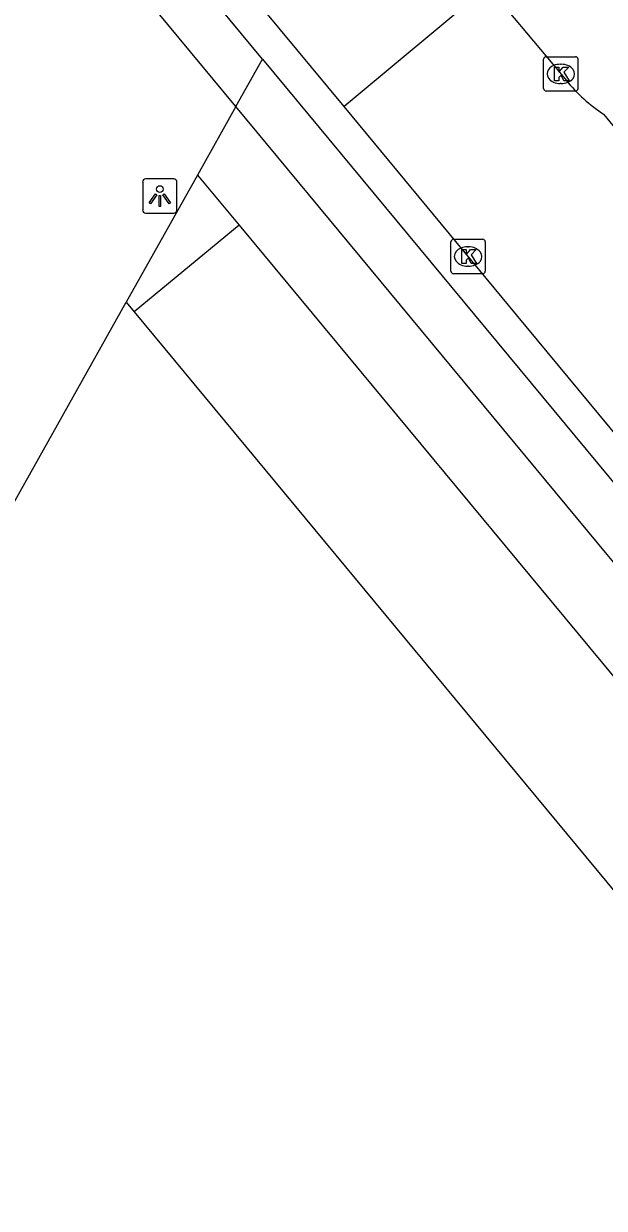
# Model space of a CAD drawing. Extents: x 159489 to 160304, y 383826 to 384530.
# Drawn here: x 159893.23 to 159910.12, y 384293.03 to 384327.51 of the extents above; entities that cross this region are included whole.
import ezdxf

# ---------------------------------------------------------------- set-up
doc = ezdxf.new("R2010")
doc.units = 0
for name, color, linetype in [('IMGEO_Fietspad_gesloten', 7, 'Continuous'), ('IMGEO_Kolk', 7, 'Continuous'), ('IMGEO_Lichtpunt', 7, 'Continuous'), ('IMGEO_Rijbaan_lokaal_gesloten', 7, 'Continuous'), ('IMGEO_Voetpad_gesloten', 7, 'Continuous'), ('IMGEO_Voetpad_open', 7, 'Continuous')]:
    doc.layers.add(name, color=color, linetype=linetype)

msp = doc.modelspace()

# ---------------------------------------------------------------- linework, layer by layer
at = {"layer": 'IMGEO_Fietspad_gesloten'}
for points in [[(159900.178, 384326.478), (159865.6, 384368.202)], [(159899.407, 384325.102), (159864.456, 384367.258)], [(159899.407, 384325.102), (159900.178, 384326.478)], [(159900.178, 384326.478), (159943.767, 384273.88), (159945.915, 384271.283)], [(159949.676, 384264.413), (159947.053, 384267.582), (159944.833, 384270.264), (159943.999, 384271.272), (159942.707, 384272.833), (159899.407, 384325.102)]]:
    msp.add_lwpolyline(points, dxfattribs=at)
at = {"layer": 'IMGEO_Kolk'}
for p, q in [((159908.429, 384326.549), (159909.281, 384326.549)), ((159908.354, 384325.623), (159908.354, 384326.475)), ((159908.842, 384326.329), (159908.867, 384326.329)), ((159909.355, 384326.475), (159909.355, 384325.623)), ((159909.281, 384325.549), (159908.429, 384325.549)), ((159908.865, 384325.769), (159908.84, 384325.769)), ((159905.658, 384320.308), (159905.658, 384321.16)), ((159905.733, 384321.234), (159906.585, 384321.234)), ((159906.146, 384321.014), (159906.171, 384321.014)), ((159906.659, 384321.16), (159906.659, 384320.308)), ((159906.169, 384320.454), (159906.144, 384320.454)), ((159906.585, 384320.234), (159905.733, 384320.234))]:
    msp.add_line(p, q, dxfattribs=at)
for points in [[(159908.429, 384326.549), (159909.281, 384326.549)], [(159908.354, 384325.623), (159908.354, 384326.475)], [(159908.675, 384326.249), (159908.798, 384326.249), (159908.798, 384326.098), (159908.928, 384326.249), (159909.092, 384326.249), (159908.946, 384326.098), (159909.099, 384325.849), (159908.947, 384325.849), (159908.862, 384326.013), (159908.798, 384325.946), (159908.798, 384325.849), (159908.675, 384325.849), (159908.675, 384326.249)], [(159909.355, 384326.475), (159909.355, 384325.623)], [(159909.281, 384325.549), (159908.429, 384325.549)], [(159905.658, 384320.308), (159905.658, 384321.16)], [(159905.733, 384321.234), (159906.585, 384321.234)], [(159906.659, 384321.16), (159906.659, 384320.308)], [(159905.979, 384320.934), (159906.102, 384320.934), (159906.102, 384320.783), (159906.232, 384320.934), (159906.396, 384320.934), (159906.25, 384320.783), (159906.403, 384320.534), (159906.251, 384320.534), (159906.166, 384320.698), (159906.102, 384320.631), (159906.102, 384320.534), (159905.979, 384320.534), (159905.979, 384320.934)], [(159906.585, 384320.234), (159905.733, 384320.234)]]:
    msp.add_lwpolyline(points, dxfattribs=at)
for centre, start, end in [((159908.431, 384326.473), 91.552, 178.448), ((159908.431, 384326.473), 91.552, 178.448), ((159909.279, 384326.473), 1.552, 88.448), ((159909.279, 384326.473), 1.552, 88.448), ((159908.431, 384325.625), 181.552, 268.448), ((159908.431, 384325.625), 181.552, 268.448), ((159909.279, 384325.625), 271.552, 358.448), ((159909.279, 384325.625), 271.552, 358.448), ((159905.735, 384321.158), 91.552, 178.448), ((159905.735, 384321.158), 91.552, 178.448), ((159906.583, 384321.158), 1.552, 88.448), ((159906.583, 384321.158), 1.552, 88.448), ((159905.735, 384320.31), 181.552, 268.448), ((159905.735, 384320.31), 181.552, 268.448), ((159906.583, 384320.31), 271.552, 358.448), ((159906.583, 384320.31), 271.552, 358.448)]:
    msp.add_arc(centre, 0.0765, start, end, dxfattribs=at)
for centre, major_axis, ratio, start_param, end_param in [((159908.841, 384326.049), (-0.387, 0.002), 0.722429, 4.712389, 7.853982), ((159908.866, 384326.049), (-0.39, 0.002), 0.717154, 1.570796, 4.712389), ((159906.145, 384320.734), (-0.387, 0.002), 0.722429, 4.712389, 7.853982), ((159906.17, 384320.734), (-0.39, 0.002), 0.717154, 1.570796, 4.712389)]:
    msp.add_ellipse(centre, major_axis=major_axis, ratio=ratio, start_param=start_param, end_param=end_param, dxfattribs=at)
at = {"layer": 'IMGEO_Lichtpunt'}
for p, q in [((159896.693, 384322.897), (159896.693, 384322.09)), ((159896.693, 384322.897), (159896.693, 384322.09)), ((159897.595, 384322.992), (159896.787, 384322.992)), ((159897.595, 384322.992), (159896.787, 384322.992)), ((159897.689, 384322.09), (159897.689, 384322.897)), ((159897.689, 384322.09), (159897.689, 384322.897)), ((159896.787, 384321.996), (159897.595, 384321.996)), ((159896.787, 384321.996), (159897.595, 384321.996))]:
    msp.add_line(p, q, dxfattribs=at)
for points in [[(159897.067, 384322.561), (159897.106, 384322.533), (159896.918, 384322.271), (159896.88, 384322.298), (159897.067, 384322.561)], [(159897.169, 384322.513), (159897.216, 384322.513), (159897.216, 384322.191), (159897.169, 384322.191), (159897.169, 384322.513)], [(159897.279, 384322.533), (159897.317, 384322.56), (159897.504, 384322.298), (159897.465, 384322.27), (159897.279, 384322.533)]]:
    msp.add_lwpolyline(points, dxfattribs=at)
msp.add_circle((159897.192, 384322.695), 0.0994, dxfattribs=at)
for centre, start, end in [((159896.787, 384322.897), 90, 180), ((159896.787, 384322.897), 90, 180), ((159897.595, 384322.897), 0, 90), ((159897.595, 384322.897), 0, 90), ((159896.787, 384322.09), 180, 270), ((159896.787, 384322.09), 180, 270), ((159897.595, 384322.09), 270, 0), ((159897.595, 384322.09), 270, 360)]:
    msp.add_arc(centre, 0.0946, start, end, dxfattribs=at)
at = {"layer": 'IMGEO_Rijbaan_lokaal_gesloten'}
for points in [[(159902.554, 384325.099), (159898.376, 384330.144)], [(159906.735, 384328.591), (159902.554, 384325.099)], [(159906.735, 384328.591), (159908.62, 384326.331), (159909.01, 384325.864)], [(159946.636, 384271.865), (159907.571, 384319.041), (159902.554, 384325.099)], [(159922.968, 384309.164), (159910.12, 384324.863)]]:
    msp.add_lwpolyline(points, dxfattribs=at)
msp.add_arc((159912.747, 384328.892), 4.809, 219.0159, 236.8957, dxfattribs=at)
at = {"layer": 'IMGEO_Voetpad_gesloten'}
for points in [[(159899.407, 384325.102), (159898.288, 384323.105)], [(159898.288, 384323.105), (159899.498, 384321.645)], [(159899.498, 384321.645), (159896.45, 384319.122)], [(159899.498, 384321.645), (159913.561, 384304.687)], [(159896.45, 384319.122), (159910.476, 384302.187)]]:
    msp.add_lwpolyline(points, dxfattribs=at)
at = {"layer": 'IMGEO_Voetpad_open'}
for points in [[(159898.288, 384323.105), (159896.215, 384319.406)], [(159888.716, 384306.025), (159896.215, 384319.406)], [(159896.215, 384319.406), (159896.45, 384319.122)]]:
    msp.add_lwpolyline(points, dxfattribs=at)

doc.saveas('drawing.dxf')
